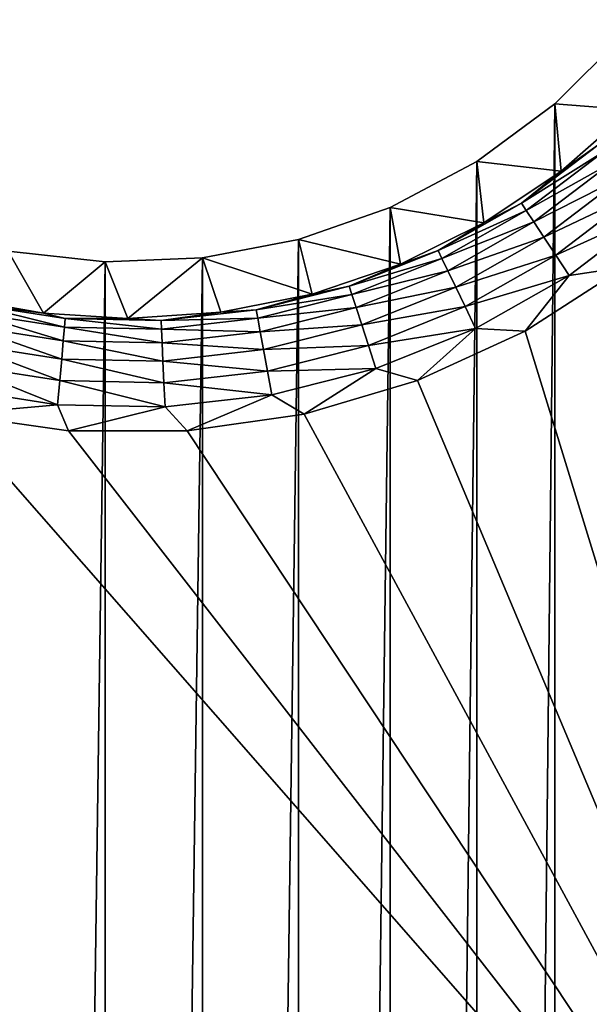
# Model space of a CAD drawing. Header units: metres. Extents: x -205 to 205, y -104 to 104.
# Tile 374 of 656: x -168.45 to -163.48, y 24.38 to 32.96. Entities that reach past the tile are written whole.
import ezdxf

# ---------------------------------------------------------------- set-up
doc = ezdxf.new("R2010")
doc.units = ezdxf.units.M
doc.layers.add('solid_01_2-CONSUMER_EHM_BOX_SW0001', color=7, linetype='CONTINUOUS')

msp = doc.modelspace()

# ---------------------------------------------------------------- linework, layer by layer
at = {"layer": 'solid_01_2-CONSUMER_EHM_BOX_SW0001'}
for points in [[(-200.010849, -74.958488), (-200.010773, 75.041512), (-0.010778, 75.04142)], [(-0.010849, -74.95858), (-200.010849, -74.958488), (-0.010778, 75.04142)], [(-173.512405, -37.4473, 108.5), (-88.501671, 37.540531, 108.5), (-173.501678, 37.5527, 108.5)], [(-173.512405, -37.4473, 108.5), (-88.512413, -37.459469, 108.5), (-88.501671, 37.540531, 108.5)], [(-163.180542, 32.832836, 63.099998), (-163.189926, -32.730389, 63.099998), (-163.793259, -32.126884, 63.099998)], [(-163.180542, 32.832836, 63.099998), (-163.793259, -32.126884, 63.099998), (-163.784042, 32.229504, 63.099998)], [(-163.180542, 32.832836, 63.099998), (-163.784042, 32.229504, 63.099998), (-163.117996, 32.179779, 6.991273)], [(-163.784042, 32.229504, 63.099998), (-164.473282, -31.624537, 63.099998), (-164.464203, 31.727352, 63.099998)], [(-163.784042, 32.229504, 63.099998), (-163.793259, -32.126884, 63.099998), (-164.473282, -31.624537, 63.099998)], [(-163.784042, 32.229504, 63.099998), (-164.464203, 31.727352, 63.099998), (-163.727386, 31.644045, 6.991273)], [(-163.784042, 32.229504, 63.099998), (-163.727386, 31.644045, 6.991273), (-163.117996, 32.179779, 6.991273)], [(-163.410706, 31.869188, 6.770193), (-163.117996, 32.179779, 6.991273), (-163.727386, 31.644045, 6.991273)], [(-164.074799, 31.363386, 6.770193), (-163.410706, 31.869188, 6.770193), (-163.727386, 31.644045, 6.991273)], [(-163.361298, 31.812643, 6.560308), (-163.410706, 31.869188, 6.770193), (-164.074799, 31.363386, 6.770193)], [(-164.033417, 31.300734, 6.560308), (-163.361298, 31.812643, 6.560308), (-164.074799, 31.363386, 6.770193)], [(-163.282532, 31.722486, 6.372272), (-163.361298, 31.812643, 6.560308), (-164.033417, 31.300734, 6.560308)], [(-164.464203, 31.727352, 63.099998), (-165.226944, -31.224806, 63.099998), (-165.217987, 31.327837, 63.099998)], [(-164.464203, 31.727352, 63.099998), (-164.473282, -31.624537, 63.099998), (-165.226944, -31.224806, 63.099998)], [(-164.464203, 31.727352, 63.099998), (-165.217987, 31.327837, 63.099998), (-164.401596, 31.192602, 6.991273)], [(-164.464203, 31.727352, 63.099998), (-164.401596, 31.192602, 6.991273), (-163.727386, 31.644045, 6.991273)], [(-163.967438, 31.20084, 6.372272), (-163.282532, 31.722486, 6.372272), (-164.033417, 31.300734, 6.560308)], [(-163.178314, 31.603203, 6.215427), (-163.282532, 31.722486, 6.372272), (-163.967438, 31.20084, 6.372272)], [(-164.074799, 31.363386, 6.770193), (-163.727386, 31.644045, 6.991273), (-164.401596, 31.192602, 6.991273)], [(-163.880142, 31.068672, 6.215427), (-163.178314, 31.603203, 6.215427), (-163.967438, 31.20084, 6.372272)], [(-163.053833, 31.460718, 6.097567), (-163.178314, 31.603203, 6.215427), (-163.880142, 31.068672, 6.215427)], [(-163.775864, 30.910795, 6.097567), (-163.053833, 31.460718, 6.097567), (-163.880142, 31.068672, 6.215427)], [(-162.915253, 31.302111, 6.024549), (-163.053833, 31.460718, 6.097567), (-163.775864, 30.910795, 6.097567)], [(-164.800674, 30.951099, 6.770193), (-164.074799, 31.363386, 6.770193), (-164.401596, 31.192602, 6.991273)], [(-164.033417, 31.300734, 6.560308), (-164.074799, 31.363386, 6.770193), (-164.800674, 30.951099, 6.770193)], [(-165.217987, 31.327837, 63.099998), (-166.025009, -30.944571, 63.099998), (-166.016129, 31.047831, 63.099998)], [(-165.217987, 31.327837, 63.099998), (-165.226944, -31.224806, 63.099998), (-166.025009, -30.944571, 63.099998)], [(-165.217987, 31.327837, 63.099998), (-166.016129, 31.047831, 63.099998), (-165.129059, 30.833204, 6.991273)], [(-165.217987, 31.327837, 63.099998), (-165.129059, 30.833204, 6.991273), (-164.401596, 31.192602, 6.991273)], [(-164.768051, 30.883467, 6.560308), (-164.033417, 31.300734, 6.560308), (-164.800674, 30.951099, 6.770193)], [(-163.967438, 31.20084, 6.372272), (-164.033417, 31.300734, 6.560308), (-164.768051, 30.883467, 6.560308)], [(-163.65979, 30.735056, 6.024549), (-162.915253, 31.302111, 6.024549), (-163.775864, 30.910795, 6.097567)], [(-163.65979, 30.735056, 6.024549), (-163.177048, 30.806297, 6), (-162.915253, 31.302111, 6.024549)], [(-164.800674, 30.951099, 6.770193), (-164.401596, 31.192602, 6.991273), (-165.129059, 30.833204, 6.991273)], [(-164.716049, 30.775637, 6.372272), (-163.967438, 31.20084, 6.372272), (-164.768051, 30.883467, 6.560308)], [(-163.880142, 31.068672, 6.215427), (-163.967438, 31.20084, 6.372272), (-164.716049, 30.775637, 6.372272)], [(-166.016129, 31.047831, 63.099998), (-166.862091, -30.783798, 63.099998), (-166.853256, 30.887297, 63.099998)], [(-166.016129, 31.047831, 63.099998), (-166.025009, -30.944571, 63.099998), (-166.862091, -30.783798, 63.099998)], [(-166.016129, 31.047831, 63.099998), (-166.853256, 30.887297, 63.099998), (-165.897263, 30.572023, 6.991273)], [(-166.016129, 31.047831, 63.099998), (-165.897263, 30.572023, 6.991273), (-165.129059, 30.833204, 6.991273)], [(-164.647247, 30.632965, 6.215427), (-163.880142, 31.068672, 6.215427), (-164.716049, 30.775637, 6.372272)], [(-163.775864, 30.910795, 6.097567), (-163.880142, 31.068672, 6.215427), (-164.647247, 30.632965, 6.215427)], [(-168.545578, 30.946577, 63.099998), (-168.960739, 30.534838, 6.991273), (-168.236908, 30.404285, 6.991273)], [(-167.699509, 30.854471, 63.099998), (-168.554428, -30.842594, 63.099998), (-168.545578, 30.946577, 63.099998)], [(-167.699509, 30.854471, 63.099998), (-168.545578, 30.946577, 63.099998), (-168.236908, 30.404285, 6.991273)], [(-165.575226, 30.639757, 6.770193), (-164.800674, 30.951099, 6.770193), (-165.129059, 30.833204, 6.991273)], [(-164.768051, 30.883467, 6.560308), (-164.800674, 30.951099, 6.770193), (-165.575226, 30.639757, 6.770193)], [(-164.565048, 30.462545, 6.097567), (-163.775864, 30.910795, 6.097567), (-164.647247, 30.632965, 6.215427)], [(-163.65979, 30.735056, 6.024549), (-163.775864, 30.910795, 6.097567), (-164.565048, 30.462545, 6.097567)], [(-167.699509, 30.854471, 63.099998), (-167.708328, -30.750729, 63.099998), (-168.554428, -30.842594, 63.099998)], [(-167.699509, 30.854471, 63.099998), (-168.236908, 30.404285, 6.991273), (-167.502701, 30.360493, 6.991273)], [(-166.853256, 30.887297, 63.099998), (-166.862091, -30.783798, 63.099998), (-167.708328, -30.750729, 63.099998)], [(-166.853256, 30.887297, 63.099998), (-167.708328, -30.750729, 63.099998), (-167.699509, 30.854471, 63.099998)], [(-166.853256, 30.887297, 63.099998), (-167.699509, 30.854471, 63.099998), (-167.502701, 30.360493, 6.991273)], [(-166.853256, 30.887297, 63.099998), (-167.502701, 30.360493, 6.991273), (-166.693039, 30.413546, 6.991273)], [(-166.853256, 30.887297, 63.099998), (-166.693039, 30.413546, 6.991273), (-165.897263, 30.572023, 6.991273)], [(-165.575226, 30.639757, 6.770193), (-165.129059, 30.833204, 6.991273), (-165.897263, 30.572023, 6.991273)], [(-165.551971, 30.568365, 6.560308), (-164.768051, 30.883467, 6.560308), (-165.575226, 30.639757, 6.770193)], [(-164.716049, 30.775637, 6.372272), (-164.768051, 30.883467, 6.560308), (-165.551971, 30.568365, 6.560308)], [(-165.514877, 30.45454, 6.372272), (-164.716049, 30.775637, 6.372272), (-165.551971, 30.568365, 6.560308)], [(-164.647247, 30.632965, 6.215427), (-164.716049, 30.775637, 6.372272), (-165.514877, 30.45454, 6.372272)], [(-164.473572, 30.27284, 6.024549), (-163.65979, 30.735056, 6.024549), (-164.565048, 30.462545, 6.097567)], [(-164.473572, 30.27284, 6.024549), (-164.040939, 30.248096, 6), (-163.65979, 30.735056, 6.024549)], [(-163.177048, 30.806297, 6), (-164.040939, 30.248096, 6), (-161.004135, 20.350912, 6)], [(-163.65979, 30.735056, 6.024549), (-164.040939, 30.248096, 6), (-163.177048, 30.806297, 6)], [(-166.384506, 30.434973, 6.770193), (-165.897263, 30.572023, 6.991273), (-166.693039, 30.413546, 6.991273)], [(-166.384506, 30.434973, 6.770193), (-165.575226, 30.639757, 6.770193), (-165.897263, 30.572023, 6.991273)], [(-165.551971, 30.568365, 6.560308), (-165.575226, 30.639757, 6.770193), (-166.384506, 30.434973, 6.770193)], [(-166.371017, 30.361107, 6.560308), (-165.551971, 30.568365, 6.560308), (-166.384506, 30.434973, 6.770193)], [(-165.514877, 30.45454, 6.372272), (-165.551971, 30.568365, 6.560308), (-166.371017, 30.361107, 6.560308)], [(-165.465805, 30.30394, 6.215427), (-164.647247, 30.632965, 6.215427), (-165.514877, 30.45454, 6.372272)], [(-164.565048, 30.462545, 6.097567), (-164.647247, 30.632965, 6.215427), (-165.465805, 30.30394, 6.215427)], [(-168.873291, 30.4869, 6.770193), (-168.236908, 30.404285, 6.991273), (-168.960739, 30.534838, 6.991273)], [(-168.889847, 30.413662, 6.560308), (-168.05513, 30.283052, 6.560308), (-168.873291, 30.4869, 6.770193)], [(-168.873291, 30.4869, 6.770193), (-168.048538, 30.357849, 6.770193), (-168.236908, 30.404285, 6.991273)], [(-168.05513, 30.283052, 6.560308), (-168.048538, 30.357849, 6.770193), (-168.873291, 30.4869, 6.770193)], [(-168.916245, 30.296894, 6.372272), (-168.065659, 30.163799, 6.372272), (-168.889847, 30.413662, 6.560308)], [(-168.065659, 30.163799, 6.372272), (-168.05513, 30.283052, 6.560308), (-168.889847, 30.413662, 6.560308)], [(-168.048538, 30.357849, 6.770193), (-167.502701, 30.360493, 6.991273), (-168.236908, 30.404285, 6.991273)], [(-167.213928, 30.340435, 6.770193), (-166.693039, 30.413546, 6.991273), (-167.502701, 30.360493, 6.991273)], [(-167.213928, 30.340435, 6.770193), (-166.384506, 30.434973, 6.770193), (-166.693039, 30.413546, 6.991273)], [(-166.371017, 30.361107, 6.560308), (-166.384506, 30.434973, 6.770193), (-167.213928, 30.340435, 6.770193)], [(-166.349503, 30.24334, 6.372272), (-165.514877, 30.45454, 6.372272), (-166.371017, 30.361107, 6.560308)], [(-165.465805, 30.30394, 6.215427), (-165.514877, 30.45454, 6.372272), (-166.349503, 30.24334, 6.372272)], [(-165.407181, 30.124044, 6.097567), (-164.565048, 30.462545, 6.097567), (-165.465805, 30.30394, 6.215427)], [(-164.473572, 30.27284, 6.024549), (-164.565048, 30.462545, 6.097567), (-165.407181, 30.124044, 6.097567)], [(-168.05513, 30.283052, 6.560308), (-167.210449, 30.265429, 6.560308), (-168.048538, 30.357849, 6.770193)], [(-168.048538, 30.357849, 6.770193), (-167.213928, 30.340435, 6.770193), (-167.502701, 30.360493, 6.991273)], [(-167.210449, 30.265429, 6.560308), (-167.213928, 30.340435, 6.770193), (-168.048538, 30.357849, 6.770193)], [(-167.210449, 30.265429, 6.560308), (-166.371017, 30.361107, 6.560308), (-167.213928, 30.340435, 6.770193)], [(-166.349503, 30.24334, 6.372272), (-166.371017, 30.361107, 6.560308), (-167.210449, 30.265429, 6.560308)], [(-168.951187, 30.142399, 6.215427), (-168.07959, 30.006016, 6.215427), (-168.916245, 30.296894, 6.372272)], [(-168.07959, 30.006016, 6.215427), (-168.065659, 30.163799, 6.372272), (-168.916245, 30.296894, 6.372272)], [(-168.065659, 30.163799, 6.372272), (-167.20491, 30.14584, 6.372272), (-168.05513, 30.283052, 6.560308)], [(-167.20491, 30.14584, 6.372272), (-167.210449, 30.265429, 6.560308), (-168.05513, 30.283052, 6.560308)], [(-167.20491, 30.14584, 6.372272), (-166.349503, 30.24334, 6.372272), (-167.210449, 30.265429, 6.560308)], [(-166.321045, 30.087521, 6.215427), (-166.349503, 30.24334, 6.372272), (-167.20491, 30.14584, 6.372272)], [(-166.321045, 30.087521, 6.215427), (-165.465805, 30.30394, 6.215427), (-166.349503, 30.24334, 6.372272)], [(-165.407181, 30.124044, 6.097567), (-165.465805, 30.30394, 6.215427), (-166.321045, 30.087521, 6.215427)], [(-165.341919, 29.923796, 6.024549), (-164.473572, 30.27284, 6.024549), (-165.407181, 30.124044, 6.097567)], [(-165.341919, 29.923796, 6.024549), (-164.979462, 29.817406, 6), (-164.473572, 30.27284, 6.024549)], [(-164.473572, 30.27284, 6.024549), (-164.979462, 29.817406, 6), (-164.040939, 30.248096, 6)], [(-164.040939, 30.248096, 6), (-164.979462, 29.817406, 6), (-161.004135, 20.350912, 6)], [(-168.99292, 29.957851, 6.097567), (-168.096222, 29.817543, 6.097567), (-168.951187, 30.142399, 6.215427)], [(-168.096222, 29.817543, 6.097567), (-168.07959, 30.006016, 6.215427), (-168.951187, 30.142399, 6.215427)], [(-168.07959, 30.006016, 6.215427), (-167.197571, 29.987614, 6.215427), (-168.065659, 30.163799, 6.372272)], [(-167.197571, 29.987614, 6.215427), (-167.20491, 30.14584, 6.372272), (-168.065659, 30.163799, 6.372272)], [(-167.197571, 29.987614, 6.215427), (-166.321045, 30.087521, 6.215427), (-167.20491, 30.14584, 6.372272)], [(-166.287048, 29.901396, 6.097567), (-166.321045, 30.087521, 6.215427), (-167.197571, 29.987614, 6.215427)], [(-166.287048, 29.901396, 6.097567), (-165.407181, 30.124044, 6.097567), (-166.321045, 30.087521, 6.215427)], [(-165.341919, 29.923796, 6.024549), (-165.407181, 30.124044, 6.097567), (-166.287048, 29.901396, 6.097567)], [(-168.096222, 29.817543, 6.097567), (-167.188812, 29.798611, 6.097567), (-168.07959, 30.006016, 6.215427)], [(-167.188812, 29.798611, 6.097567), (-167.197571, 29.987614, 6.215427), (-168.07959, 30.006016, 6.215427)], [(-167.188812, 29.798611, 6.097567), (-166.287048, 29.901396, 6.097567), (-167.197571, 29.987614, 6.215427)], [(-169.039368, 29.752426, 6.024549), (-168.114746, 29.607746, 6.024549), (-168.99292, 29.957851, 6.097567)], [(-168.114746, 29.607746, 6.024549), (-168.096222, 29.817543, 6.097567), (-168.99292, 29.957851, 6.097567)], [(-166.249207, 29.69421, 6.024549), (-166.287048, 29.901396, 6.097567), (-167.188812, 29.798611, 6.097567)], [(-166.249207, 29.69421, 6.024549), (-165.341919, 29.923796, 6.024549), (-166.287048, 29.901396, 6.097567)], [(-166.249207, 29.69421, 6.024549), (-165.967575, 29.526096, 6), (-165.341919, 29.923796, 6.024549)], [(-165.341919, 29.923796, 6.024549), (-165.967575, 29.526096, 6), (-164.979462, 29.817406, 6)], [(-168.114746, 29.607746, 6.024549), (-167.179062, 29.588223, 6.024549), (-168.096222, 29.817543, 6.097567)], [(-167.179062, 29.588223, 6.024549), (-167.188812, 29.798611, 6.097567), (-168.096222, 29.817543, 6.097567)], [(-167.179062, 29.588223, 6.024549), (-166.249207, 29.69421, 6.024549), (-167.188812, 29.798611, 6.097567)], [(-164.979462, 29.817406, 6), (-165.967575, 29.526096, 6), (-161.004135, 20.350912, 6)], [(-169.039368, 29.752426, 6.024549), (-169.03775, 29.52648, 6), (-168.114746, 29.607746, 6.024549)], [(-167.179062, 29.588223, 6.024549), (-166.987183, 29.378973, 6), (-166.249207, 29.69421, 6.024549)], [(-166.249207, 29.69421, 6.024549), (-166.987183, 29.378973, 6), (-165.967575, 29.526096, 6)], [(-168.114746, 29.607746, 6.024549), (-169.03775, 29.52648, 6), (-168.019821, 29.379219, 6)], [(-168.114746, 29.607746, 6.024549), (-168.019821, 29.379219, 6), (-167.179062, 29.588223, 6.024549)], [(-167.179062, 29.588223, 6.024549), (-168.019821, 29.379219, 6), (-166.987183, 29.378973, 6)], [(-169.03775, 29.52648, 6), (-170.004105, 20.605288, 6), (-161.004135, 20.350912, 6)], [(-168.019821, 29.379219, 6), (-169.03775, 29.52648, 6), (-161.004135, 20.350912, 6)], [(-165.967575, 29.526096, 6), (-166.987183, 29.378973, 6), (-161.004135, 20.350912, 6)], [(-166.987183, 29.378973, 6), (-168.019821, 29.379219, 6), (-161.004135, 20.350912, 6)]]:
    msp.add_3dface(points, dxfattribs=at)

doc.saveas('drawing.dxf')
